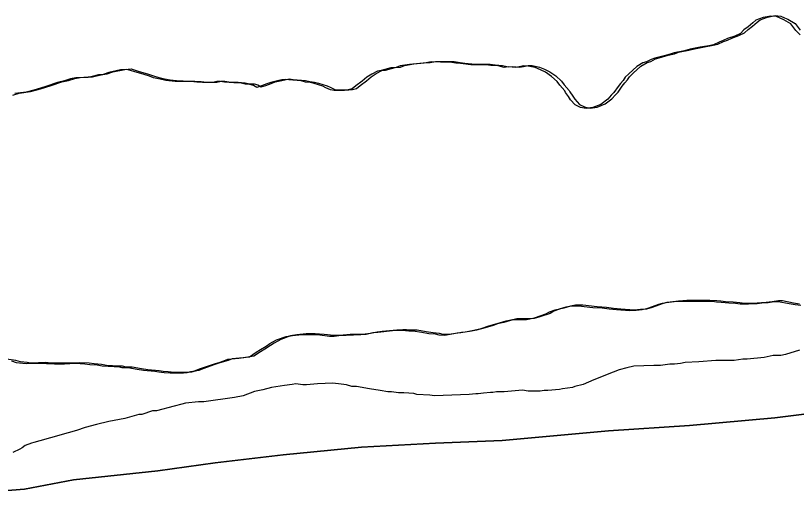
# Model space of a CAD drawing. Extents: x 3219052 to 3256913, y 800770 to 826146.
# Drawn here: x 3252341 to 3253045, y 813374 to 813805 of the extents above; entities that cross this region are included whole.
import ezdxf

# ---------------------------------------------------------------- set-up
doc = ezdxf.new("R2010")
doc.units = 0
for name, color, linetype in [('V-LEVE-TOET', 7, 'Continuous'), ('V-SITE-VEGE', 7, 'Continuous'), ('V-TOPO-SHOR', 7, 'Continuous')]:
    doc.layers.add(name, color=color, linetype=linetype)

msp = doc.modelspace()

# ---------------------------------------------------------------- linework, layer by layer
at = {"layer": 'V-LEVE-TOET'}
for points in [[(3252300.26, 813374.46), (3252349.57, 813378.24), (3252393.74, 813386.73), (3252469.6, 813394.84), (3252521.27, 813402.13), (3252582.33, 813409.13), (3252653.02, 813416.1), (3252719.7, 813419.56), (3252779.81, 813422.11), (3252875.62, 813430.84), (3252948.64, 813435.68), (3253025.43, 813442.62), (3253123.14, 813454.87), (3253175.49, 813457.45), (3253238.43, 813463.98), (3253276.49, 813471.56), (3253313.83, 813474.45), (3253438.27, 813482.58)], [(3253123.14, 813454.87), (3253025.43, 813442.62), (3252948.64, 813435.68), (3252875.62, 813430.84), (3252779.81, 813422.11), (3252719.7, 813419.56), (3252653.02, 813416.1), (3252582.33, 813409.13), (3252521.27, 813402.13), (3252469.6, 813394.84), (3252393.74, 813386.73), (3252349.57, 813378.24), (3252300.26, 813374.46)]]:
    msp.add_lwpolyline(points, dxfattribs=at)
at = {"layer": 'V-SITE-VEGE'}
for p, q in [((3253014.78, 813803.08), (3253008.27, 813800.79)), ((3253021.74, 813804.44), (3253014.78, 813803.08)), ((3253026.85, 813803.95), (3253021.74, 813804.44)), ((3253030.09, 813802.55), (3253026.85, 813803.95)), ((3253005.48, 813798.48), (3253001.29, 813794.79)), ((3253008.27, 813800.79), (3253005.48, 813798.48)), ((3253033.33, 813801.14), (3253030.09, 813802.55)), ((3253039.81, 813797.4), (3253033.33, 813801.14)), ((3253044.42, 813791.35), (3253039.81, 813797.4)), ((3252997.56, 813792.02), (3252994.3, 813788.79)), ((3253001.29, 813794.79), (3252997.56, 813792.02)), ((3253048.12, 813787.62), (3253044.42, 813791.35)), ((3252978.96, 813782.36), (3252975.24, 813780.98)), ((3252982.68, 813784.2), (3252978.96, 813782.36)), ((3252989.19, 813786.49), (3252982.68, 813784.2)), ((3252994.3, 813788.79), (3252989.19, 813786.49)), ((3252958.06, 813776.42), (3252949.23, 813774.6)), ((3252965.95, 813777.78), (3252958.06, 813776.42)), ((3252970.13, 813778.69), (3252965.95, 813777.78)), ((3252975.24, 813780.98), (3252970.13, 813778.69)), ((3252925.54, 813768.67), (3252917.18, 813766.39)), ((3252931.12, 813770.04), (3252925.54, 813768.67)), ((3252934.83, 813771.42), (3252931.12, 813770.04)), ((3252944.12, 813773.23), (3252934.83, 813771.42)), ((3252949.23, 813774.6), (3252944.12, 813773.23)), ((3252696.31, 813760.87), (3252687.95, 813759.52)), ((3252705.59, 813761.76), (3252696.31, 813760.87)), ((3252711.16, 813762.2), (3252705.59, 813761.76)), ((3252715.8, 813763.1), (3252711.16, 813762.2)), ((3252724.15, 813763.07), (3252715.8, 813763.1)), ((3252728.79, 813763.05), (3252724.15, 813763.07)), ((3252732.5, 813763.03), (3252728.79, 813763.05)), ((3252738.07, 813762.08), (3252732.5, 813763.03)), ((3252742.24, 813761.6), (3252738.07, 813762.08)), ((3252751.52, 813760.63), (3252742.24, 813761.6)), ((3252906.49, 813762.26), (3252900.91, 813759.04)), ((3252909.74, 813763.18), (3252906.49, 813762.26)), ((3252913.93, 813765.48), (3252909.74, 813763.18)), ((3252917.18, 813766.39), (3252913.93, 813765.48)), ((3252425.31, 813753.72), (3252420.2, 813751.88)), ((3252435.99, 813755.99), (3252425.31, 813753.72)), ((3252441.56, 813756.43), (3252435.99, 813755.99)), ((3252448.05, 813754.54), (3252441.56, 813756.43)), ((3252457.31, 813751.72), (3252448.05, 813754.54)), ((3252667.51, 813754.96), (3252662.4, 813752.21)), ((3252670.76, 813755.42), (3252667.51, 813754.96)), ((3252679.59, 813757.7), (3252670.76, 813755.42)), ((3252684.23, 813758.14), (3252679.59, 813757.7)), ((3252687.95, 813759.52), (3252684.23, 813758.14)), ((3252761.26, 813760.59), (3252751.52, 813760.63)), ((3252764.97, 813760.57), (3252761.26, 813760.59)), ((3252769.61, 813760.08), (3252764.97, 813760.57)), ((3252776.1, 813759.59), (3252769.61, 813760.08)), ((3252781.66, 813758.17), (3252776.1, 813759.59)), ((3252785.38, 813758.62), (3252781.66, 813758.17)), ((3252791.87, 813758.13), (3252785.38, 813758.62)), ((3252795.12, 813758.58), (3252791.87, 813758.13)), ((3252799.3, 813759.49), (3252795.12, 813758.58)), ((3252803.01, 813759.47), (3252799.3, 813759.49)), ((3252809.5, 813758.05), (3252803.01, 813759.47)), ((3252814.14, 813756.17), (3252809.5, 813758.05)), ((3252818.76, 813753.83), (3252814.14, 813756.17)), ((3252824.31, 813750.1), (3252818.76, 813753.83)), ((3252900.91, 813759.04), (3252893.92, 813752.57)), ((3252390.95, 813747.83), (3252385.37, 813746)), ((3252395.59, 813748.74), (3252390.95, 813747.83)), ((3252403.02, 813749.17), (3252395.59, 813748.74)), ((3252406.73, 813749.16), (3252403.02, 813749.17)), ((3252410.45, 813750.07), (3252406.73, 813749.16)), ((3252416.02, 813751.44), (3252410.45, 813750.07)), ((3252420.2, 813751.88), (3252416.02, 813751.44)), ((3252461.95, 813750.3), (3252457.31, 813751.72)), ((3252465.65, 813748.9), (3252461.95, 813750.3)), ((3252471.68, 813747.48), (3252465.65, 813748.9)), ((3252476.78, 813746.53), (3252471.68, 813747.48)), ((3252581.18, 813746.99), (3252577.46, 813746.08)), ((3252584.42, 813747.45), (3252581.18, 813746.99)), ((3252587.67, 813746.97), (3252584.42, 813747.45)), ((3252598.8, 813745.99), (3252587.67, 813746.97)), ((3252657.74, 813749.44), (3252653.55, 813745.75)), ((3252662.4, 813752.21), (3252657.74, 813749.44)), ((3252829.4, 813745.44), (3252824.31, 813750.1)), ((3252890.66, 813749.34), (3252888.79, 813746.56)), ((3252893.92, 813752.57), (3252890.66, 813749.34)), ((3252364, 813739.6), (3252357.96, 813737.77)), ((3252369.58, 813741.43), (3252364, 813739.6)), ((3252379.33, 813744.64), (3252369.58, 813741.43)), ((3252385.37, 813746), (3252379.33, 813744.64)), ((3252485.12, 813745.56), (3252476.78, 813746.53)), ((3252488.37, 813745.55), (3252485.12, 813745.56)), ((3252493.48, 813745.53), (3252488.37, 813745.55)), ((3252499.04, 813745.5), (3252493.48, 813745.53)), ((3252504.61, 813745.01), (3252499.04, 813745.5)), ((3252509.71, 813744.53), (3252504.61, 813745.01)), ((3252518.99, 813744.49), (3252509.71, 813744.53)), ((3252522.71, 813745.4), (3252518.99, 813744.49)), ((3252525.95, 813745.38), (3252522.71, 813745.4)), ((3252529.67, 813744.9), (3252525.95, 813745.38)), ((3252538.02, 813744.4), (3252529.67, 813744.9)), ((3252544.51, 813743.91), (3252538.02, 813744.4)), ((3252548.22, 813742.97), (3252544.51, 813743.91)), ((3252552.39, 813742.95), (3252548.22, 813742.97)), ((3252555.64, 813742), (3252552.39, 813742.95)), ((3252558.87, 813740.13), (3252555.64, 813742)), ((3252563.06, 813741.51), (3252558.87, 813740.13)), ((3252567.71, 813743.34), (3252563.06, 813741.51)), ((3252571.42, 813744.72), (3252567.71, 813743.34)), ((3252577.46, 813746.08), (3252571.42, 813744.72)), ((3252602.51, 813745.04), (3252598.8, 813745.99)), ((3252606.68, 813744.56), (3252602.51, 813745.04)), ((3252610.39, 813743.62), (3252606.68, 813744.56)), ((3252618.27, 813741.26), (3252610.39, 813743.62)), ((3252621.05, 813739.86), (3252618.27, 813741.26)), ((3252625.21, 813737.98), (3252621.05, 813739.86)), ((3252647.97, 813741.6), (3252644.71, 813738.83)), ((3252653.55, 813745.75), (3252647.97, 813741.6)), ((3252831.7, 813742.18), (3252829.4, 813745.44)), ((3252836.32, 813737.05), (3252831.7, 813742.18)), ((3252884.13, 813741.02), (3252880.39, 813735.47)), ((3252886.46, 813743.79), (3252884.13, 813741.02)), ((3252888.79, 813746.56), (3252886.46, 813743.79)), ((3252350.99, 813735.95), (3252340.78, 813734.6)), ((3252357.96, 813737.77), (3252350.99, 813735.95)), ((3252628.46, 813737.51), (3252625.21, 813737.98)), ((3252632.17, 813737.49), (3252628.46, 813737.51)), ((3252637.74, 813737.47), (3252632.17, 813737.49)), ((3252640.99, 813737.92), (3252637.74, 813737.47)), ((3252644.71, 813738.83), (3252640.99, 813737.92)), ((3252836.78, 813735.66), (3252836.32, 813737.05)), ((3252839.55, 813731.94), (3252836.78, 813735.66)), ((3252878.06, 813733.16), (3252874.8, 813729.46)), ((3252880.39, 813735.47), (3252878.06, 813733.16)), ((3252841.39, 813729.14), (3252839.55, 813731.94)), ((3252845.54, 813724.48), (3252841.39, 813729.14)), ((3252874.8, 813729.46), (3252868.74, 813724.85)), ((3252850.18, 813722.15), (3252845.54, 813724.48)), ((3252855.27, 813721.19), (3252850.18, 813722.15)), ((3252861.31, 813722.09), (3252855.27, 813721.19)), ((3252868.74, 813724.85), (3252861.31, 813722.09)), ((3252837.32, 813542.64), (3252841.96, 813543.55)), ((3252841.96, 813543.55), (3252848.46, 813543.52)), ((3252848.46, 813543.52), (3252861.44, 813542.07)), ((3252911.08, 813541.39), (3252920.85, 813545.06)), ((3252920.85, 813545.06), (3252924.1, 813545.97)), ((3252924.1, 813545.97), (3252927.35, 813546.42)), ((3252927.35, 813546.42), (3252934.77, 813547.31)), ((3252934.77, 813547.31), (3252942.2, 813547.75)), ((3252942.2, 813547.75), (3252954.26, 813547.69)), ((3252954.26, 813547.69), (3252957.98, 813547.68)), ((3252957.98, 813547.68), (3252963.08, 813547.65)), ((3252963.08, 813547.65), (3252969.11, 813547.63)), ((3252969.11, 813547.63), (3252972.82, 813547.15)), ((3252972.82, 813547.15), (3252976.99, 813546.66)), ((3252976.99, 813546.66), (3252983.95, 813546.17)), ((3252983.95, 813546.17), (3252989.98, 813545.68)), ((3252989.98, 813545.68), (3252994.15, 813545.2)), ((3252994.15, 813545.2), (3252997.87, 813545.18)), ((3252997.87, 813545.18), (3253001.58, 813545.16)), ((3253001.58, 813545.16), (3253009.47, 813545.59)), ((3253009.47, 813545.59), (3253013.64, 813546.04)), ((3253013.64, 813546.04), (3253019.21, 813546.48)), ((3253019.21, 813546.48), (3253024.79, 813547.38)), ((3253024.79, 813547.38), (3253028.5, 813547.37)), ((3253028.5, 813547.37), (3253038.23, 813545.46)), ((3253038.23, 813545.46), (3253043.8, 813544.51)), ((3253043.8, 813544.51), (3253048.9, 813544.03)), ((3252809.9, 813533.02), (3252819.2, 813536.22)), ((3252819.2, 813536.22), (3252822.45, 813538.07)), ((3252822.45, 813538.07), (3252827.56, 813539.9)), ((3252827.56, 813539.9), (3252831.28, 813540.81)), ((3252831.28, 813540.81), (3252837.32, 813542.64)), ((3252861.44, 813542.07), (3252869.79, 813541.57)), ((3252869.79, 813541.57), (3252876.28, 813540.61)), ((3252876.28, 813540.61), (3252882.78, 813540.12)), ((3252882.78, 813540.12), (3252894.84, 813539.14)), ((3252894.84, 813539.14), (3252900.4, 813539.58)), ((3252900.4, 813539.58), (3252905.98, 813540.02)), ((3252905.98, 813540.02), (3252911.08, 813541.39)), ((3252777.4, 813528.06), (3252783.44, 813529.89)), ((3252783.44, 813529.89), (3252789.01, 813531.25)), ((3252789.01, 813531.25), (3252795.04, 813531.23)), ((3252795.04, 813531.23), (3252798.29, 813531.21)), ((3252798.29, 813531.21), (3252801.54, 813531.2)), ((3252801.54, 813531.2), (3252804.79, 813531.65)), ((3252804.79, 813531.65), (3252809.9, 813533.02)), ((3252752.78, 813521.21), (3252760.68, 813523.03)), ((3252760.68, 813523.03), (3252767.65, 813525.32)), ((3252767.65, 813525.32), (3252771.83, 813526.69)), ((3252771.83, 813526.69), (3252777.4, 813528.06)), ((3252576.43, 813512.71), (3252585.26, 813515.91)), ((3252585.26, 813515.91), (3252590.83, 813516.82)), ((3252590.83, 813516.82), (3252599.19, 813517.71)), ((3252599.19, 813517.71), (3252602.9, 813517.69)), ((3252602.9, 813517.69), (3252607.54, 813517.67)), ((3252607.54, 813517.67), (3252615.42, 813517.17)), ((3252615.42, 813517.17), (3252624.24, 813516.21)), ((3252624.24, 813516.21), (3252628.41, 813516.19)), ((3252628.41, 813516.19), (3252632.59, 813516.63)), ((3252632.59, 813516.63), (3252639.09, 813517.07)), ((3252639.09, 813517.07), (3252652.54, 813517.47)), ((3252652.54, 813517.47), (3252657.19, 813517.92)), ((3252657.19, 813517.92), (3252663.22, 813519.28)), ((3252663.22, 813519.28), (3252667.86, 813519.73)), ((3252667.86, 813519.73), (3252680.86, 813521.06)), ((3252680.86, 813521.06), (3252686.43, 813521.5)), ((3252686.43, 813521.5), (3252689.68, 813521.49)), ((3252689.68, 813521.49), (3252695.71, 813521)), ((3252695.71, 813521), (3252699.42, 813520.98)), ((3252699.42, 813520.98), (3252707.3, 813519.55)), ((3252707.3, 813519.55), (3252713.79, 813518.59)), ((3252713.79, 813518.59), (3252719.36, 813518.11)), ((3252719.36, 813518.11), (3252722.6, 813517.17)), ((3252722.6, 813517.17), (3252727.71, 813517.14)), ((3252727.71, 813517.14), (3252736.07, 813518.5)), ((3252736.07, 813518.5), (3252739.32, 813518.95)), ((3252739.32, 813518.95), (3252742.57, 813519.4)), ((3252742.57, 813519.4), (3252748.14, 813520.3)), ((3252748.14, 813520.3), (3252752.78, 813521.21)), ((3252567.12, 813507.18), (3252570.38, 813509.49)), ((3252570.38, 813509.49), (3252576.43, 813512.71)), ((3252552.23, 813497.5), (3252558.29, 813501.65)), ((3252558.29, 813501.65), (3252562.01, 813503.95)), ((3252562.01, 813503.95), (3252567.12, 813507.18)), ((3253047.49, 813503.54), (3253035.05, 813499.45)), ((3252337.86, 813493.81), (3252342.03, 813492.4)), ((3252524.84, 813492.52), (3252529.02, 813493.89)), ((3252529.02, 813493.89), (3252532.74, 813495.27)), ((3252532.74, 813495.27), (3252542.49, 813496.15)), ((3252542.49, 813496.15), (3252548.99, 813497.05)), ((3252548.99, 813497.05), (3252552.23, 813497.5)), ((3252972.23, 813494.21), (3252957.04, 813492.89)), ((3252988.79, 813494.13), (3252972.23, 813494.21)), ((3252996.39, 813495.48), (3252988.79, 813494.13)), ((3253000.53, 813495.46), (3252996.39, 813495.48)), ((3253015.72, 813496.78), (3253000.53, 813495.46)), ((3253024.01, 813498.81), (3253015.72, 813496.78)), ((3253030.91, 813498.78), (3253024.01, 813498.81)), ((3253035.05, 813499.45), (3253030.91, 813498.78)), ((3252342.03, 813492.4), (3252348.06, 813491.91)), ((3252348.06, 813491.91), (3252351.31, 813491.43)), ((3252351.31, 813491.43), (3252364.76, 813491.83)), ((3252364.76, 813491.83), (3252369.4, 813491.35)), ((3252369.4, 813491.35), (3252372.65, 813491.33)), ((3252372.65, 813491.33), (3252376.36, 813491.32)), ((3252376.36, 813491.32), (3252380.54, 813491.3)), ((3252380.54, 813491.3), (3252385.64, 813491.28)), ((3252385.64, 813491.28), (3252395.39, 813491.7)), ((3252395.39, 813491.7), (3252403.73, 813491.2)), ((3252403.73, 813491.2), (3252408.37, 813490.71)), ((3252408.37, 813490.71), (3252414.86, 813490.22)), ((3252414.86, 813490.22), (3252419.5, 813489.27)), ((3252419.5, 813489.27), (3252430.17, 813488.76)), ((3252430.17, 813488.76), (3252433.88, 813488.75)), ((3252433.88, 813488.75), (3252437.13, 813487.8)), ((3252437.13, 813487.8), (3252442.69, 813487.78)), ((3252442.69, 813487.78), (3252451.04, 813486.35)), ((3252502.53, 813484.73), (3252507.18, 813486.57)), ((3252507.18, 813486.57), (3252516.01, 813489.77)), ((3252516.01, 813489.77), (3252521.59, 813491.6)), ((3252521.59, 813491.6), (3252524.84, 813492.52)), ((3252892.15, 813487.66), (3252885.24, 813485.62)), ((3252898.37, 813489.01), (3252892.15, 813487.66)), ((3252916.31, 813489.62), (3252898.37, 813489.01)), ((3252922.52, 813489.6), (3252916.31, 813489.62)), ((3252930.81, 813490.94), (3252922.52, 813489.6)), ((3252934.95, 813490.92), (3252930.81, 813490.94)), ((3252940.48, 813491.59), (3252934.95, 813490.92)), ((3252944.62, 813492.26), (3252940.48, 813491.59)), ((3252957.04, 813492.89), (3252944.62, 813492.26)), ((3252451.04, 813486.35), (3252456.6, 813485.4)), ((3252456.6, 813485.4), (3252466.81, 813484.42)), ((3252466.81, 813484.42), (3252470.52, 813483.94)), ((3252470.52, 813483.94), (3252475.15, 813483.46)), ((3252475.15, 813483.46), (3252480.72, 813482.97)), ((3252480.72, 813482.97), (3252484.43, 813482.95)), ((3252484.43, 813482.95), (3252492.78, 813482.92)), ((3252492.78, 813482.92), (3252496.03, 813483.37)), ((3252496.03, 813483.37), (3252499.28, 813484.28)), ((3252499.28, 813484.28), (3252502.53, 813484.73)), ((3252879.71, 813483.58), (3252862.43, 813476.75)), ((3252885.24, 813485.62), (3252879.71, 813483.58)), ((3252590.52, 813472.43), (3252583.61, 813471.77)), ((3252593.97, 813473.1), (3252590.52, 813472.43)), ((3252600.18, 813472.39), (3252593.97, 813473.1)), ((3252603.63, 813472.37), (3252600.18, 813472.39)), ((3252613.29, 813473.02), (3252603.63, 813472.37)), ((3252627.1, 813473.65), (3252613.29, 813473.02)), ((3252634.68, 813472.93), (3252627.1, 813473.65)), ((3252639.51, 813472.21), (3252634.68, 813472.93)), ((3252852.75, 813472.65), (3252845.15, 813470.61)), ((3252862.43, 813476.75), (3252852.75, 813472.65)), ((3252556.68, 813466.37), (3252546.31, 813462.27)), ((3252564.27, 813467.72), (3252556.68, 813466.37)), ((3252571.87, 813469.75), (3252564.27, 813467.72)), ((3252583.61, 813471.77), (3252571.87, 813469.75)), ((3252644.34, 813470.81), (3252639.51, 813472.21)), ((3252648.48, 813470.79), (3252644.34, 813470.81)), ((3252660.2, 813468.67), (3252648.48, 813470.79)), ((3252669.85, 813467.25), (3252660.2, 813468.67)), ((3252676.75, 813465.84), (3252669.85, 813467.25)), ((3252680.2, 813465.82), (3252676.75, 813465.84)), ((3252686.41, 813465.11), (3252680.2, 813465.82)), ((3252769.22, 813465.43), (3252763, 813464.77)), ((3252771.29, 813465.42), (3252769.22, 813465.43)), ((3252774.74, 813466.09), (3252771.29, 813465.42)), ((3252781.64, 813466.06), (3252774.74, 813466.09)), ((3252798.21, 813467.37), (3252781.64, 813466.06)), ((3252803.04, 813466.66), (3252798.21, 813467.37)), ((3252814.08, 813466.61), (3252803.04, 813466.66)), ((3252817.53, 813467.29), (3252814.08, 813466.61)), ((3252820.98, 813467.27), (3252817.53, 813467.29)), ((3252831.34, 813467.92), (3252820.98, 813467.27)), ((3252834.1, 813468.59), (3252831.34, 813467.92)), ((3252843.08, 813469.94), (3252834.1, 813468.59)), ((3252845.15, 813470.61), (3252843.08, 813469.94)), ((3252538.71, 813460.93), (3252511.09, 813456.91)), ((3252546.31, 813462.27), (3252538.71, 813460.93)), ((3252691.24, 813465.08), (3252686.41, 813465.11)), ((3252700.2, 813464.35), (3252691.24, 813465.08)), ((3252702.96, 813463.65), (3252700.2, 813464.35)), ((3252714.69, 813462.91), (3252702.96, 813463.65)), ((3252718.83, 813462.2), (3252714.69, 813462.91)), ((3252749.89, 813463.45), (3252718.83, 813462.2)), ((3252756.1, 813464.11), (3252749.89, 813463.45)), ((3252758.17, 813464.1), (3252756.1, 813464.11)), ((3252763, 813464.77), (3252758.17, 813464.1)), ((3252484.16, 813452.89), (3252468.27, 813448.82)), ((3252491.07, 813454.93), (3252484.16, 813452.89)), ((3252494.52, 813455.6), (3252491.07, 813454.93)), ((3252506.26, 813456.93), (3252494.52, 813455.6)), ((3252511.09, 813456.91), (3252506.26, 813456.93)), ((3252452.38, 813445.44), (3252439.94, 813442.04)), ((3252455.14, 813445.42), (3252452.38, 813445.44)), ((3252464.81, 813448.83), (3252455.14, 813445.42)), ((3252468.27, 813448.82), (3252464.81, 813448.83)), ((3252425.44, 813439.34), (3252414.39, 813436.63)), ((3252439.94, 813442.04), (3252425.44, 813439.34)), ((3252396.42, 813431.19), (3252388.82, 813429.15)), ((3252404.02, 813433.92), (3252396.42, 813431.19)), ((3252414.39, 813436.63), (3252404.02, 813433.92)), ((3252372.93, 813424.39), (3252363.25, 813421.68)), ((3252388.82, 813429.15), (3252372.93, 813424.39)), ((3252350.12, 813417.59), (3252347.36, 813415.54)), ((3252355.66, 813419.64), (3252350.12, 813417.59)), ((3252357.73, 813420.32), (3252355.66, 813419.64)), ((3252363.25, 813421.68), (3252357.73, 813420.32)), ((3252345.28, 813414.16), (3252339.06, 813411.43)), ((3252347.36, 813415.54), (3252345.28, 813414.16))]:
    msp.add_line(p, q, dxfattribs=at)
at = {"layer": 'V-TOPO-SHOR'}
for points in [[(3252691.81, 813759.95), (3252700.17, 813761.3), (3252709.45, 813762.19), (3252715.02, 813762.63), (3252719.67, 813763.54), (3252728.02, 813763.5), (3252732.66, 813763.48), (3252736.37, 813763.46), (3252741.93, 813762.51), (3252746.11, 813762.03), (3252755.38, 813761.06), (3252765.13, 813761.02), (3252768.84, 813761), (3252773.48, 813760.51), (3252779.97, 813760.02), (3252785.53, 813758.6), (3252789.25, 813759.05), (3252795.74, 813758.56), (3252798.99, 813759.01), (3252803.17, 813759.92), (3252806.88, 813759.9), (3252813.37, 813758.48), (3252818, 813756.61), (3252822.63, 813754.27), (3252828.18, 813750.53), (3252833.27, 813745.87), (3252835.57, 813742.61), (3252840.19, 813737.49), (3252840.64, 813736.09), (3252843.41, 813732.37), (3252845.26, 813729.57), (3252849.41, 813724.92), (3252854.04, 813722.58), (3252859.14, 813721.63), (3252865.18, 813722.53), (3252872.61, 813725.28), (3252878.66, 813729.89), (3252881.93, 813733.59), (3252884.26, 813735.9), (3252887.99, 813741.45), (3252890.33, 813744.22), (3252892.66, 813747), (3252894.53, 813749.77), (3252897.79, 813753.01), (3252904.78, 813759.47), (3252910.36, 813762.69), (3252913.61, 813763.61), (3252917.8, 813765.91), (3252921.05, 813766.82), (3252929.41, 813769.1), (3252934.98, 813770.47), (3252938.7, 813771.85), (3252947.99, 813773.66), (3252953.1, 813775.03), (3252961.92, 813776.85), (3252969.81, 813778.21), (3252974, 813779.11), (3252979.11, 813781.41), (3252982.83, 813782.79), (3252986.55, 813784.63), (3252993.05, 813786.92), (3252998.17, 813789.22), (3253001.43, 813792.45), (3253005.15, 813795.22), (3253009.35, 813798.91), (3253012.14, 813801.22), (3253018.65, 813803.51), (3253025.61, 813804.87), (3253030.71, 813804.39), (3253033.95, 813802.98), (3253037.2, 813801.57), (3253043.68, 813797.83), (3253048.29, 813791.78)], [(3252339.07, 813733.2), (3252344.65, 813735.03), (3252354.86, 813736.38), (3252361.83, 813738.2), (3252367.87, 813740.03), (3252373.44, 813741.86), (3252383.2, 813745.07), (3252389.24, 813746.44), (3252394.81, 813748.27), (3252399.46, 813749.17), (3252406.88, 813749.61), (3252410.59, 813749.59), (3252414.31, 813750.5), (3252419.88, 813751.87), (3252424.06, 813752.31), (3252429.17, 813754.15), (3252439.86, 813756.42), (3252445.43, 813756.86), (3252451.91, 813754.97), (3252461.18, 813752.15), (3252465.81, 813750.74), (3252469.52, 813749.33), (3252475.54, 813747.91), (3252480.64, 813746.96), (3252488.99, 813745.99), (3252492.24, 813745.98), (3252497.34, 813745.96), (3252502.91, 813745.93), (3252508.48, 813745.44), (3252513.58, 813744.96), (3252522.86, 813744.92), (3252526.57, 813745.83), (3252529.82, 813745.82), (3252533.53, 813745.33), (3252541.88, 813744.83), (3252548.37, 813744.34), (3252552.08, 813743.4), (3252556.26, 813743.38), (3252559.5, 813742.44), (3252562.74, 813740.57), (3252566.92, 813741.94), (3252571.57, 813743.78), (3252575.29, 813745.15), (3252581.33, 813746.52), (3252585.04, 813747.43), (3252588.29, 813747.88), (3252591.54, 813747.4), (3252602.67, 813746.42), (3252606.38, 813745.48), (3252610.55, 813744.99), (3252614.26, 813744.05), (3252622.13, 813741.69), (3252624.91, 813740.29), (3252629.08, 813738.42), (3252632.33, 813737.94), (3252636.04, 813737.92), (3252641.6, 813737.9), (3252644.85, 813738.35), (3252648.57, 813739.26), (3252651.83, 813742.03), (3252657.42, 813746.18), (3252661.61, 813749.87), (3252666.26, 813752.64), (3252671.38, 813755.4), (3252674.63, 813755.85), (3252683.45, 813758.13), (3252688.09, 813758.57), (3252691.81, 813759.95)], [(3253047.66, 813544.95), (3253042.1, 813545.9), (3253032.36, 813547.8), (3253028.65, 813547.81), (3253023.08, 813546.91), (3253017.51, 813546.47), (3253013.33, 813546.02), (3253005.44, 813545.6), (3253001.73, 813545.61), (3252998.02, 813545.63), (3252993.85, 813546.11), (3252987.82, 813546.6), (3252980.86, 813547.09), (3252976.69, 813547.58), (3252972.98, 813548.06), (3252966.95, 813548.09), (3252961.84, 813548.11), (3252958.13, 813548.12), (3252946.07, 813548.18), (3252938.64, 813547.75), (3252931.21, 813546.85), (3252927.96, 813546.4), (3252924.71, 813545.49), (3252914.95, 813541.82), (3252909.84, 813540.45), (3252904.27, 813540.01), (3252898.7, 813539.57), (3252886.64, 813540.55), (3252880.15, 813541.05), (3252873.66, 813542), (3252865.31, 813542.5), (3252852.32, 813543.95), (3252845.83, 813543.98), (3252841.18, 813543.07), (3252835.15, 813541.24), (3252831.43, 813540.33), (3252826.32, 813538.5), (3252823.06, 813536.66), (3252813.77, 813533.45), (3252808.66, 813532.08), (3252805.41, 813531.63), (3252802.16, 813531.65), (3252798.91, 813531.66), (3252792.88, 813531.69), (3252787.31, 813530.32), (3252781.27, 813528.49), (3252775.69, 813527.12), (3252771.51, 813525.75), (3252764.54, 813523.46), (3252756.65, 813521.64), (3252752, 813520.73), (3252746.43, 813519.83), (3252743.18, 813519.38), (3252739.93, 813518.93), (3252731.57, 813517.57), (3252726.47, 813517.6), (3252723.23, 813518.54), (3252717.66, 813519.03), (3252711.17, 813519.98), (3252703.29, 813521.41), (3252699.58, 813521.43), (3252693.55, 813521.92), (3252690.3, 813521.93), (3252684.73, 813521.49), (3252671.73, 813520.16), (3252667.09, 813519.72), (3252661.05, 813518.35), (3252656.41, 813517.91), (3252642.95, 813517.5), (3252636.45, 813517.07), (3252632.28, 813516.62), (3252628.1, 813516.64), (3252619.29, 813517.61), (3252611.41, 813518.11), (3252606.76, 813518.12), (3252603.05, 813518.14), (3252594.7, 813517.25), (3252589.12, 813516.35), (3252580.3, 813513.14), (3252574.25, 813509.92), (3252570.99, 813507.61), (3252565.87, 813504.39), (3252562.15, 813502.08), (3252556.1, 813497.93), (3252552.85, 813497.48), (3252546.35, 813496.58), (3252536.6, 813495.7)], [(3252536.6, 813495.7), (3252532.89, 813494.32), (3252528.71, 813492.95), (3252525.45, 813492.04), (3252519.88, 813490.21), (3252511.05, 813487), (3252506.4, 813485.16), (3252503.15, 813484.71), (3252499.9, 813483.8), (3252496.65, 813483.35), (3252488.29, 813483.39), (3252484.58, 813483.4), (3252479.02, 813483.89), (3252474.38, 813484.38), (3252470.67, 813484.85), (3252460.47, 813485.83), (3252454.91, 813486.78), (3252446.56, 813488.21), (3252440.99, 813488.23), (3252437.75, 813489.18), (3252434.04, 813489.19), (3252423.37, 813489.7), (3252418.73, 813490.65), (3252412.24, 813491.15), (3252407.6, 813491.63), (3252399.25, 813492.13), (3252389.5, 813491.71), (3252384.4, 813491.73), (3252380.23, 813491.75), (3252376.51, 813491.77), (3252373.27, 813491.78), (3252368.63, 813492.27), (3252355.17, 813491.86), (3252351.93, 813492.34), (3252345.9, 813492.83), (3252341.73, 813494.24), (3252331.06, 813495.68)]]:
    msp.add_lwpolyline(points, dxfattribs=at)

doc.saveas('drawing.dxf')
